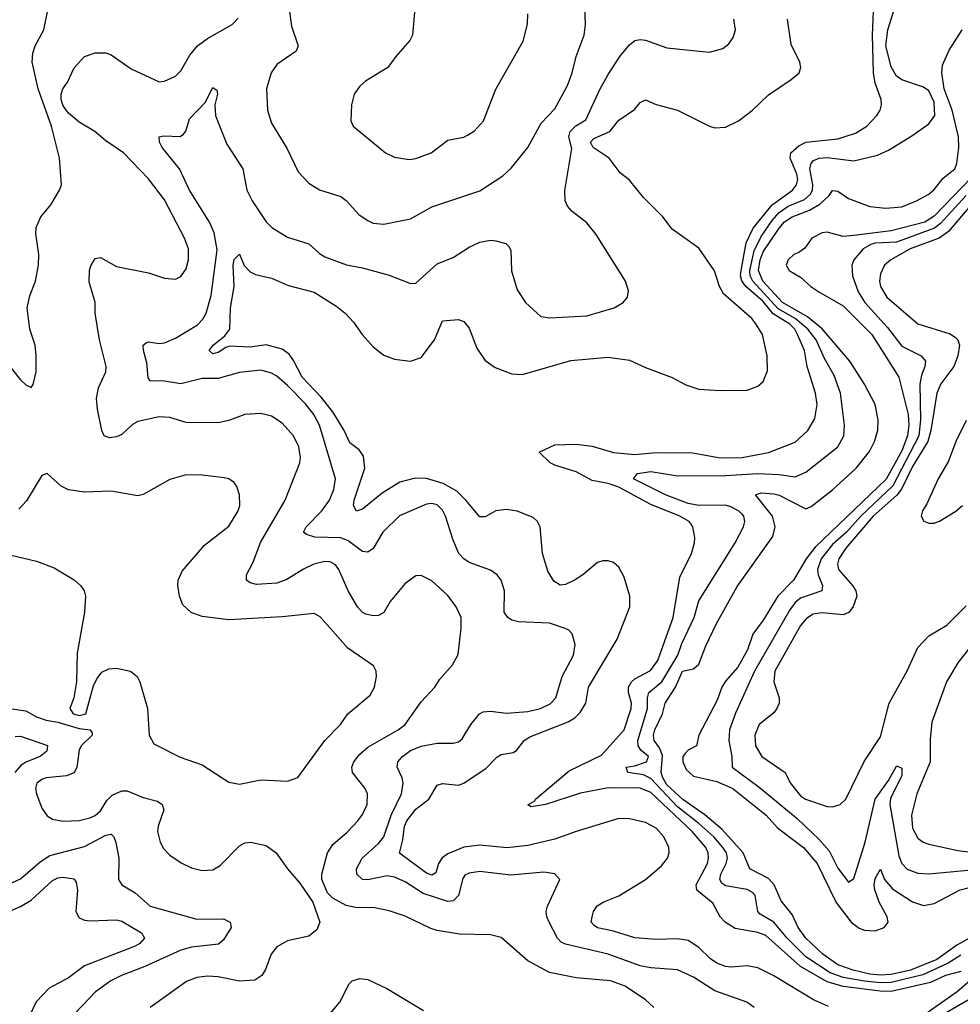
# Model space of a CAD drawing. Header units: inches. Extents: x 1305375 to 1407406, y 744550 to 841633.
# Tile 343 of 509: x 1384487 to 1388008, y 795023 to 798708. Entities that reach past the tile are written whole.
import ezdxf

# ---------------------------------------------------------------- set-up
doc = ezdxf.new("R2010")
doc.units = ezdxf.units.IN
doc.header["$MEASUREMENT"] = 0
doc.layers.add('B3789', color=7, linetype='Continuous')

msp = doc.modelspace()

# ---------------------------------------------------------------- linework, layer by layer
at = {"layer": 'B3789', "color": 5}
for points, elevation in [([(1385490, 798794.8), (1385504.3, 798684.3), (1385530.4, 798610), (1385522, 798590), (1385450, 798540.5), (1385428.7, 798510), (1385411.7, 798450), (1385415.3, 798370), (1385430, 798320.7), (1385487.9, 798227.9), (1385530, 798139.3), (1385570, 798096.5), (1385610, 798072), (1385690, 798047), (1385710, 798032), (1385757.8, 797977.8), (1385790, 797956.1), (1385810, 797946.9), (1385850, 797942.4), (1385950, 797962.4), (1386030, 798008.1), (1386210, 798068.2), (1386295.7, 798124.3), (1386326.8, 798153.2), (1386390, 798230.3), (1386439.4, 798320.6), (1386490, 798375.3), (1386537.8, 798462.2), (1386555.9, 798510), (1386569.9, 798570), (1386599.8, 798650), (1386605.7, 798690), (1386602.2, 798790)], 1060), ([(1388010, 795146), (1387953.5, 795130), (1387896.4, 795103.6), (1387749.9, 795070.1), (1387708.8, 795071.2), (1387570, 795089.4), (1387510, 795106.8), (1387410, 795164.2), (1387279.9, 795279.9), (1387250, 795291.9), (1387166.2, 795306.2), (1387128.2, 795330), (1387109.9, 795350), (1387081.6, 795401.6), (1387022.6, 795450), (1387020.1, 795470), (1387061.7, 795550), (1387066.2, 795570), (1387064.6, 795590), (1387056.1, 795610), (1387004.1, 795670), (1386850, 795814.9), (1386810, 795832.1), (1386690, 795833.2), (1386586.5, 795813.5), (1386455.8, 795770), (1386402.2, 795762.2), (1386390, 795769), (1386416.2, 795783.8), (1386418, 795790), (1386543.8, 795896.2), (1386664.9, 795955.1), (1386750, 796050.1), (1386776.9, 796130), (1386778.1, 796150), (1386766.7, 796190), (1386766.7, 796210), (1386777.8, 796230), (1386790, 796240.8), (1386848.4, 796271.6), (1386875.9, 796310), (1386933.8, 796470), (1386958.5, 796621.5), (1387001.6, 796710), (1387013.8, 796750), (1387015, 796770), (1387007.3, 796810), (1387000.3, 796820.3), (1386993.3, 796830), (1386958.5, 796850), (1386850, 796893.1), (1386730, 796958.1), (1386690, 796972.6), (1386630, 796983.1), (1386570, 797016.1), (1386490, 797041.2), (1386472.9, 797050), (1386432.3, 797090), (1386490, 797117.4), (1386570, 797119.7), (1386630, 797112.4), (1386710, 797088.2), (1386790, 797080.1), (1386870, 797088.5), (1387007.3, 797087.3), (1387110, 797068.5), (1387192.3, 797070), (1387290, 797088.7), (1387390, 797127.3), (1387437.5, 797170), (1387463.9, 797216.1), (1387472.4, 797267.6), (1387466.8, 797310), (1387435.2, 797410), (1387425.1, 797470), (1387399.3, 797530), (1387389.2, 797550), (1387370, 797568.7), (1387307.5, 797607.5), (1387270, 797653), (1387206, 797710), (1387190.6, 797730.6), (1387185.9, 797750), (1387188.2, 797770), (1387206.9, 797873.1), (1387232.4, 797927.6), (1387304.4, 798015.6), (1387379.9, 798070), (1387395.7, 798090), (1387400.1, 798110), (1387396.9, 798130), (1387371.1, 798190), (1387373.6, 798210), (1387403.6, 798236.4), (1387430.5, 798249.5), (1387550, 798262.1), (1387616.2, 798283.8), (1387658.3, 798310), (1387695.9, 798350), (1387708.2, 798370), (1387714, 798390), (1387712.3, 798410), (1387690.3, 798470.3), (1387683.3, 798510), (1387679.9, 798650), (1387684.1, 798770)], 980), ([(1388010, 795206.9), (1387963.2, 795176.8), (1387867.5, 795132.5), (1387750, 795104.2), (1387710, 795102.4), (1387650, 795108.8), (1387570, 795122.9), (1387521, 795141), (1387430, 795200.8), (1387360.6, 795270), (1387310.2, 795330.2), (1387259.6, 795359.6), (1387250.4, 795370.4), (1387239.9, 795430), (1387230, 795440.5), (1387210, 795452.6), (1387130, 795466.6), (1387115.8, 795475.8), (1387107.9, 795490), (1387112.1, 795510), (1387132.1, 795550), (1387137.2, 795570), (1387132.8, 795590), (1387119.9, 795610), (1387085.3, 795650), (1387030, 795699.7), (1386950, 795761.5), (1386850, 795868), (1386822.2, 795882.2), (1386764, 795890), (1386757.2, 795910), (1386790, 795915.1), (1386834, 795930), (1386841.2, 795950), (1386813.2, 795973.2), (1386803.1, 795990), (1386801.7, 796010), (1386837.2, 796130), (1386837.2, 796170), (1386842.5, 796190), (1386891.2, 796230), (1386951.6, 796330), (1386966.5, 796373.5), (1387012.4, 796470), (1387030, 796532.6), (1387165.2, 796750), (1387196.8, 796810), (1387202.1, 796830), (1387197.6, 796850), (1387190, 796859.1), (1387178.6, 796870), (1387150, 796884.8), (1387130, 796890.6), (1387030.1, 796889.9), (1386990, 796897.3), (1386905, 796930), (1386785.3, 796990), (1386799.5, 797010), (1386850, 797016.9), (1386942.3, 797002.3), (1387110, 797000.3), (1387250, 797009.1), (1387330, 797005.5), (1387390, 796997), (1387430, 797014.4), (1387549.8, 797110), (1387572.1, 797150), (1387575.4, 797190), (1387559.3, 797310), (1387536.3, 797376.3), (1387500.6, 797440.6), (1387469, 797510), (1387438.2, 797550), (1387390, 797590), (1387326.6, 797626.6), (1387231.2, 797730), (1387221.4, 797750), (1387220.6, 797770), (1387236.5, 797843.5), (1387263.2, 797896.8), (1387303.6, 797956.4), (1387330, 797986.5), (1387364.1, 798010), (1387424.8, 798035.2), (1387446.5, 798053.5), (1387455, 798070), (1387456.5, 798090), (1387444.8, 798150), (1387449.5, 798170.5), (1387459.3, 798180.7), (1387479.7, 798190), (1387510, 798192), (1387610, 798179.6), (1387698.6, 798201.4), (1387739.6, 798220.4), (1387827, 798273), (1387890, 798318.8), (1387912.7, 798350), (1387910, 798399.7), (1387890, 798442), (1387870, 798456), (1387790, 798483), (1387770, 798497.1), (1387750, 798531.6), (1387729.2, 798610), (1387736.7, 798670), (1387770, 798774.6)], 960), ([(1384450.6, 797410), (1384490, 797360.7), (1384510, 797341), (1384530, 797331.3), (1384537.5, 797342.5), (1384549.6, 797390), (1384549.6, 797450.4), (1384545.6, 797490), (1384525.4, 797550), (1384514.8, 797630), (1384525.7, 797674.3), (1384546.6, 797730), (1384558.3, 797790), (1384559.1, 797830), (1384547.6, 797907.6), (1384548.6, 797930), (1384566.3, 797970), (1384604.4, 798015.6), (1384636.4, 798070), (1384643.5, 798090), (1384636.4, 798190), (1384606.7, 798310), (1384556.9, 798450), (1384533.5, 798550), (1384536.6, 798583.4), (1384545, 798610), (1384577.8, 798670), (1384594.2, 798750)], 1080), ([(1385966.4, 798750), (1385957.6, 798650), (1385948.2, 798630), (1385894.8, 798570), (1385866, 798530), (1385781.8, 798478.2), (1385760.9, 798459.1), (1385739.5, 798430), (1385728.9, 798390), (1385727.4, 798330), (1385735.8, 798310), (1385856.3, 798210), (1385890, 798194), (1385945.2, 798185.2), (1385970, 798189.2), (1386027.3, 798210), (1386090, 798258), (1386150, 798269.2), (1386164, 798276), (1386190, 798292.9), (1386223.5, 798330), (1386270, 798448.2), (1386372.1, 798627.9), (1386388.3, 798691.7), (1386389.7, 798730)], 1080), ([(1386861.1, 795010), (1386830, 795039.8), (1386753.3, 795090), (1386699.3, 795110), (1386570, 795121.5), (1386470, 795141.4), (1386390, 795185.3), (1386290, 795273.1), (1386250, 795283.1), (1386134.3, 795285.7), (1386050, 795299.1), (1386026.4, 795306.4), (1385930, 795352.7), (1385870, 795373.1), (1385816.3, 795383.7), (1385745, 795385), (1385710, 795391.9), (1385659.8, 795419.8), (1385639.8, 795439.8), (1385618.9, 795490), (1385618.3, 795510), (1385640.2, 795590), (1385659.4, 795620.6), (1385712.8, 795667.2), (1385753.2, 795710), (1385770, 795732.9), (1385787.6, 795770), (1385789.1, 795810), (1385780.6, 795830), (1385733.6, 795890), (1385731.2, 795910), (1385737.6, 795930), (1385760.5, 795959.5), (1385790, 795984.7), (1385904.2, 796050), (1385929.8, 796070), (1385990, 796154.3), (1386041.6, 796210), (1386060.4, 796239.6), (1386107.2, 796292.8), (1386128.5, 796331.5), (1386140.3, 796430), (1386139.8, 796470), (1386121.6, 796510), (1386090, 796552.7), (1386030, 796607.9), (1385990, 796628.3), (1385970, 796626.6), (1385930, 796597.3), (1385874.8, 796530), (1385850, 796488.8), (1385830, 796478.2), (1385810, 796477), (1385782.6, 796482.6), (1385770, 796489.8), (1385751.9, 796510), (1385717.3, 796570), (1385681.5, 796650), (1385670, 796667.3), (1385650, 796679), (1385630, 796680.6), (1385588.7, 796670), (1385550, 796652), (1385487.7, 796612.3), (1385450, 796599.6), (1385373.6, 796593.6), (1385350, 796599.8), (1385335.8, 796610), (1385336.1, 796630), (1385361.9, 796678.1), (1385389.1, 796750.9), (1385481.6, 796910), (1385535.6, 797050), (1385538, 797070), (1385531.8, 797110), (1385512.3, 797150), (1385470, 797198.2), (1385430, 797224.8), (1385390, 797234.4), (1385330, 797230.7), (1385270, 797207.8), (1385230, 797199.3), (1385110, 797200.9), (1385050, 797218.8), (1385010, 797221.2), (1384930, 797204.4), (1384910, 797192.7), (1384870, 797155.9), (1384850, 797147.1), (1384823.6, 797143.6), (1384804.2, 797150), (1384795.3, 797170), (1384778.1, 797250), (1384775.4, 797290), (1384782.2, 797330), (1384809.8, 797390), (1384811.7, 797410), (1384786, 797510), (1384769.8, 797610), (1384769.8, 797650), (1384747.5, 797727.5), (1384748.4, 797770), (1384753.6, 797786.4), (1384770, 797814.9), (1384790, 797818), (1384850, 797784.6), (1384970, 797760.8), (1385030, 797740.8), (1385070, 797737.4), (1385090, 797747.2), (1385110, 797776.3), (1385119.8, 797810), (1385119.5, 797850), (1385104.7, 797890), (1385030, 798034.3), (1384970, 798112.6), (1384876.4, 798210), (1384810, 798254.7), (1384768.7, 798290), (1384710, 798325.2), (1384670, 798358), (1384650, 798386.5), (1384642.5, 798410), (1384642.5, 798430), (1384649.2, 798450), (1384665.9, 798474.1), (1384691.7, 798528.3), (1384729.9, 798570.1), (1384770, 798584.4), (1384810, 798584.4), (1384830, 798577.3), (1384904.2, 798524.2), (1385010, 798475.8), (1385030, 798477.7), (1385070, 798497.3), (1385090, 798517.4), (1385124.2, 798575.8), (1385153, 798610), (1385190, 798638.4), (1385282.9, 798690), (1385305.3, 798714.7)], 1060), ([(1387236.2, 795010), (1387209.5, 795030), (1387090, 795072.5), (1387010, 795123.8), (1386950, 795151.2), (1386850, 795158.7), (1386810, 795166.3), (1386690, 795210.4), (1386530, 795247.3), (1386514.9, 795254.9), (1386500.2, 795270), (1386469, 795330), (1386460.2, 795350), (1386458.2, 795370), (1386463.5, 795390), (1386509.4, 795489.4), (1386490.8, 795510.8), (1386450, 795517.8), (1386326.2, 795506.2), (1386210, 795519.1), (1386170, 795514), (1386154.2, 795505.8), (1386145.9, 795494.1), (1386129.5, 795430), (1386110.1, 795409.9), (1386090, 795407), (1385997.3, 795437.3), (1385930, 795480.5), (1385890, 795499.1), (1385863.1, 795503.1), (1385790, 795488.5), (1385770, 795489.9), (1385749.2, 795510), (1385748.7, 795530), (1385769.2, 795570), (1385830, 795624.7), (1385850.2, 795649.8), (1385877.4, 795730), (1385916.9, 795810), (1385923.2, 795850), (1385918.8, 795870), (1385899.8, 795910), (1385902.8, 795930), (1385920.7, 795950), (1385950, 795972.7), (1385990, 795988.3), (1386050, 795999.6), (1386110, 795999.7), (1386130, 796004.9), (1386143.2, 796016.8), (1386176.4, 796070), (1386208.5, 796110), (1386222.4, 796117.6), (1386250, 796119.3), (1386310, 796112.1), (1386390, 796119.1), (1386437.4, 796130), (1386472.9, 796147.1), (1386493.7, 796170), (1386517.9, 796250), (1386560.3, 796330), (1386566.4, 796370), (1386555.8, 796410), (1386543.5, 796423.5), (1386529.8, 796429.8), (1386470, 796449.1), (1386354.1, 796454.1), (1386330, 796460.3), (1386314.3, 796470), (1386301.4, 796490), (1386302.7, 796570), (1386289.7, 796610), (1386275.1, 796630), (1386250, 796648.2), (1386170, 796676.8), (1386150, 796689.8), (1386130.8, 796710), (1386110, 796759.6), (1386081.4, 796850), (1386070, 796872.7), (1386050, 796891.9), (1386030, 796897.2), (1386010, 796895), (1385909.1, 796850.9), (1385847.3, 796790), (1385810, 796728.4), (1385790, 796714.6), (1385770, 796718), (1385717.1, 796757.1), (1385690, 796768.7), (1385591.8, 796771.8), (1385561, 796781), (1385549.7, 796790), (1385559.8, 796810), (1385618.5, 796870), (1385647.4, 796910), (1385663.8, 796950), (1385669.2, 796990), (1385609.9, 797190), (1385588.9, 797230), (1385557.2, 797270), (1385490, 797339.6), (1385450, 797374.3), (1385430, 797385.6), (1385390, 797395.9), (1385310, 797388.3), (1385230, 797365.5), (1385170, 797364.9), (1385090, 797345.4), (1385030, 797355.5), (1384975.9, 797355.9), (1384967.9, 797367.9), (1384963.6, 797423.6), (1384950.8, 797470), (1384949.8, 797490.2), (1384960.9, 797499.1), (1384970, 797502), (1385010, 797496), (1385030, 797499.3), (1385070, 797516.8), (1385153.5, 797566.5), (1385173.1, 797586.9), (1385184.9, 797610), (1385203.7, 797676.3), (1385226.8, 797846.8), (1385215.3, 797910), (1385197.4, 797950), (1385122.6, 798070), (1385086, 798150), (1385021, 798230), (1385011.1, 798250), (1385009.6, 798270), (1385026.5, 798273.5), (1385088.6, 798271.4), (1385100.1, 798279.9), (1385108.8, 798291.2), (1385122.6, 798337.4), (1385181.2, 798398.8), (1385210, 798454), (1385224.9, 798444.9), (1385228, 798430), (1385217.4, 798390), (1385220.9, 798350), (1385227.6, 798330), (1385262.3, 798242.3), (1385323, 798150), (1385338, 798070), (1385357.7, 798030), (1385410, 797951.7), (1385431.8, 797930), (1385490, 797894.7), (1385569.3, 797869.3), (1385610, 797832.7), (1385630, 797821.2), (1385710.1, 797790.1), (1385770, 797779.4), (1385870, 797752.2), (1385950, 797721.3), (1385970, 797722.4), (1386050, 797794.3), (1386110, 797817.6), (1386170, 797857.1), (1386210, 797876), (1386250, 797882.6), (1386270, 797880.2), (1386307.3, 797870), (1386319, 797859), (1386325.4, 797845.4), (1386328.5, 797768.5), (1386350, 797697.3), (1386380.4, 797650), (1386437.7, 797597.7), (1386471.7, 797591.7), (1386610, 797599.3), (1386712.7, 797630), (1386746, 797650), (1386762.7, 797670), (1386766.6, 797693.4), (1386755.1, 797730), (1386644.8, 797904.8), (1386610, 797947.8), (1386555.1, 797990), (1386538, 798010), (1386529.8, 798029.8), (1386528.6, 798068.6), (1386554, 798226), (1386543.5, 798270), (1386547.9, 798290), (1386569.1, 798310.9), (1386606.9, 798333.1), (1386660.2, 798450), (1386690, 798503.1), (1386733.3, 798570), (1386770, 798613.7), (1386790, 798630.3), (1386810, 798634.7), (1386830, 798632.2), (1386910, 798603.2), (1387070, 798586.5), (1387119.8, 798600.2), (1387141.8, 798618.2), (1387158, 798642), (1387167.1, 798670), (1387161, 798710)], 1040), ([(1387514.6, 795014.5), (1387458.9, 795038.9), (1387310, 795128.6), (1387250, 795159.2), (1387210, 795166.8), (1387150, 795161.1), (1387130, 795163.7), (1387096.6, 795176.6), (1387072.9, 795192.9), (1387030, 795235.2), (1386990, 795260.9), (1386950, 795268), (1386870, 795264.6), (1386790, 795271.7), (1386710, 795296.4), (1386650, 795308.7), (1386637.3, 795317.3), (1386627.1, 795330), (1386629.8, 795349.8), (1386635.7, 795370), (1386649, 795391), (1386673.9, 795406.1), (1386730, 795428.9), (1386829.8, 795490), (1386890, 795541), (1386912.2, 795570), (1386918.5, 795590), (1386917.5, 795610), (1386898.3, 795650), (1386870, 795681.5), (1386830, 795703.7), (1386770, 795717.2), (1386730, 795717.9), (1386570, 795669.5), (1386490, 795640.3), (1386390, 795617.5), (1386311.7, 795608.3), (1386210, 795618.8), (1386150, 795610.6), (1386090, 795586.1), (1386068.9, 795571.1), (1386054.5, 795550), (1386044.9, 795515.1), (1386030, 795506.4), (1386010, 795513.6), (1385908.6, 795588.6), (1385921.7, 795638.3), (1385927.9, 795690), (1385936.4, 795710), (1385970, 795753.1), (1386018.4, 795790), (1386050, 795843.2), (1386070, 795848.6), (1386130, 795843.3), (1386150, 795850.1), (1386233, 795907), (1386272.9, 795947.1), (1386290, 795957.2), (1386334.2, 795965.8), (1386347.5, 795972.5), (1386376.4, 796010), (1386396.4, 796023.6), (1386540.2, 796079.8), (1386564.9, 796095.1), (1386585.2, 796114.8), (1386606.5, 796150), (1386616.2, 796210), (1386723.9, 796390), (1386771.7, 796510), (1386771.2, 796550), (1386750, 796622), (1386730, 796658.4), (1386710, 796676.2), (1386690, 796682.9), (1386670, 796682.9), (1386650, 796676.2), (1386595.8, 796630), (1386564.4, 796610), (1386530, 796593.5), (1386510, 796591.2), (1386486.4, 796606.4), (1386464.2, 796644.2), (1386445, 796710), (1386435.3, 796810), (1386425.1, 796830), (1386410, 796845.1), (1386350, 796869), (1386310, 796874.9), (1386270, 796869.8), (1386230, 796847.6), (1386210, 796847.2), (1386157.9, 796910), (1386123.4, 796943.4), (1386072, 796972), (1386010, 796990.9), (1385968.1, 796991.9), (1385910, 796977.6), (1385844, 796936), (1385770, 796875.5), (1385748, 796868), (1385737.3, 796890), (1385739.9, 796910), (1385779.5, 797030), (1385774.9, 797074.9), (1385758.6, 797098.6), (1385723.8, 797123.8), (1385702.4, 797170), (1385660.1, 797240.1), (1385615.7, 797295.7), (1385544.5, 797370), (1385512.8, 797432.8), (1385496.1, 797456.1), (1385470, 797474.6), (1385410, 797491.4), (1385350, 797482.7), (1385274.2, 797485.8), (1385258.7, 797481.3), (1385230, 797463), (1385210, 797457.8), (1385196.4, 797470), (1385212, 797490), (1385254.9, 797525.1), (1385273.8, 797550), (1385276.2, 797630), (1385289.9, 797710), (1385286.9, 797790), (1385290, 797810.4), (1385310, 797830.3), (1385327.7, 797787.7), (1385350, 797764.9), (1385370, 797754), (1385430, 797741.3), (1385493.9, 797713.9), (1385590, 797688.4), (1385674.5, 797634.5), (1385705.2, 797610), (1385736.6, 797576.6), (1385769.2, 797530), (1385810, 797483.5), (1385850, 797452.6), (1385890, 797437.2), (1385950, 797430.1), (1385990, 797444), (1386039.9, 797510), (1386070, 797581.6), (1386130, 797586), (1386150, 797578), (1386170, 797553.4), (1386198.3, 797478.3), (1386230, 797432), (1386267, 797407), (1386330, 797382.4), (1386370, 797380.4), (1386550, 797432.6), (1386690, 797445.5), (1386770, 797433.6), (1386830, 797406), (1386930, 797368.9), (1386981, 797341), (1387030, 797325.8), (1387110, 797320.2), (1387210, 797321.8), (1387250, 797336.5), (1387270, 797354), (1387286.5, 797393.5), (1387285.8, 797450), (1387267.9, 797530), (1387243.4, 797570), (1387227.8, 797590), (1387122.5, 797682.5), (1387106.7, 797710), (1387088.7, 797768.7), (1387030, 797853.3), (1386930, 797924.2), (1386895.1, 797970), (1386822.4, 798042.4), (1386770, 798107.9), (1386735.7, 798135.7), (1386694.5, 798190), (1386634.3, 798230), (1386624.4, 798250), (1386636.9, 798263.1), (1386696.3, 798290), (1386730, 798331.8), (1386788.3, 798371.7), (1386810, 798398.3), (1386830, 798408), (1386870, 798391.1), (1386949.3, 798369.3), (1387070, 798309.2), (1387090, 798304.1), (1387130, 798306), (1387178.3, 798330), (1387231.1, 798370), (1387290, 798427.7), (1387375.8, 798484.2), (1387405.1, 798510), (1387411.5, 798530), (1387407.1, 798550), (1387375.4, 798615.4), (1387362, 798710)], 1020), ([(1388070, 795285.1), (1387995.8, 795244.2), (1387920.2, 795190), (1387822.5, 795150), (1387750, 795134.2), (1387708.5, 795131.5), (1387670, 795135.4), (1387606.8, 795150), (1387550, 795170.6), (1387493.4, 795210), (1387430, 795270.5), (1387401.1, 795310), (1387379, 795359), (1387338.4, 795410), (1387312.1, 795470), (1387290, 795493.2), (1387220.6, 795530), (1387195.5, 795590), (1387117.5, 795677.5), (1387052.4, 795732.4), (1386970, 795789.3), (1386910, 795844.5), (1386894.3, 795870), (1386889, 795890), (1386894, 795954), (1386882.2, 795982.2), (1386862.8, 796010), (1386860.5, 796030), (1386864.9, 796050), (1386893.3, 796110), (1386904.1, 796150), (1386942.5, 796210), (1386969, 796270), (1387010, 796278.3), (1387030, 796295.6), (1387055.9, 796364.1), (1387094.7, 796445.3), (1387173.5, 796586.5), (1387306.8, 796773.2), (1387315.2, 796810), (1387305, 796850), (1387242, 796930), (1387263.1, 796936.9), (1387310, 796934.1), (1387330, 796929.1), (1387430, 796876.9), (1387450, 796886.4), (1387530, 796948.8), (1387618.5, 797030), (1387667.9, 797092.1), (1387687.4, 797130), (1387699.7, 797170), (1387701.4, 797210), (1387690, 797267.3), (1387650, 797344.5), (1387594.3, 797430), (1387491.7, 797551.7), (1387435.8, 797595.8), (1387343, 797650), (1387269.4, 797730), (1387252.7, 797770), (1387259.6, 797810), (1387270, 797839.1), (1387330, 797928.4), (1387350, 797951.2), (1387378.4, 797970), (1387444.3, 797995.7), (1387482.2, 798017.8), (1387518.1, 798050), (1387530, 798069.2), (1387550, 798067), (1387590, 798038.5), (1387670, 798009.7), (1387730, 798003.3), (1387790, 798007.5), (1387844.4, 798030), (1387890, 798055.8), (1387910, 798073.2), (1387944.5, 798115.5), (1387987.5, 798150), (1387994.9, 798170), (1388002.7, 798230), (1388001.3, 798270), (1387977.5, 798370), (1387948.2, 798450), (1387938.8, 798510), (1387942.3, 798537.7), (1387966.2, 798593.8), (1388015.6, 798670)], 940), ([(1388050, 798118), (1387910, 797973.2), (1387875.1, 797950), (1387750, 797918.2), (1387610, 797900.4), (1387570, 797896.9), (1387510, 797912.8), (1387490.8, 797910), (1387452, 797890), (1387426.8, 797853.2), (1387403.4, 797836.6), (1387384.9, 797830), (1387363.6, 797810), (1387356.5, 797790), (1387367.4, 797770), (1387410, 797744.7), (1387448.3, 797710), (1387478.5, 797690), (1387570, 797637.8), (1387677.6, 797530), (1387778.8, 797370), (1387813.6, 797230), (1387815.8, 797190), (1387811.3, 797150), (1387790, 797094.2), (1387731.2, 796988.8), (1387465.7, 796734.3), (1387431.2, 796690), (1387383.7, 796610), (1387325.6, 796550), (1387270, 796460.4), (1387231.5, 796408.5), (1387211.8, 796350), (1387175.7, 796284.3), (1387130, 796232.4), (1387116.2, 796210), (1387098.7, 796161.2), (1387029.5, 796030), (1387021.3, 795990), (1386990, 795973.7), (1386978.1, 795961.9), (1386970.1, 795950), (1386969.2, 795930), (1386982, 795902), (1387010, 795877.1), (1387097, 795857), (1387156.6, 795830), (1387281.3, 795730), (1387323.5, 795683.5), (1387421.5, 795610), (1387472, 795550), (1387543.4, 795403.4), (1387599.7, 795330), (1387630, 795307.7), (1387650, 795300.7), (1387690, 795298.2), (1387723.5, 795310), (1387738, 795330), (1387735.1, 795350), (1387705.2, 795405.2), (1387688.3, 795451.6), (1387685.9, 795470), (1387690, 795494), (1387710, 795528.4), (1387724.8, 795490), (1387754.9, 795454.9), (1387830, 795405.7), (1387870, 795391.9), (1387910, 795400.4), (1388008.4, 795451.6), (1388110, 795476.8)], 940), ([(1388029.7, 798050.3), (1387934.5, 797945.5), (1387911.8, 797928.2), (1387770, 797875.6), (1387690, 797872.3), (1387673.1, 797866.9), (1387645.2, 797850), (1387609.5, 797810), (1387602, 797790), (1387604.6, 797750), (1387626.6, 797690), (1387651.3, 797650), (1387736.3, 797556.3), (1387790, 797486.5), (1387861.8, 797450), (1387877.8, 797430), (1387876, 797410), (1387862.9, 797377.1), (1387856.3, 797343.7), (1387859.5, 797210), (1387853.6, 797150), (1387756, 796964), (1387636, 796850), (1387582.4, 796790), (1387530, 796743.2), (1387487, 796690), (1387473.2, 796650), (1387476.2, 796630), (1387492.7, 796590), (1387490.1, 796570), (1387410, 796542.8), (1387390, 796526.4), (1387370, 796499.4), (1387238.2, 796270), (1387167, 796113), (1387143.8, 796050), (1387141.9, 796010), (1387153, 795950), (1387154.7, 795910), (1387255.1, 795835.1), (1387398.1, 795718.1), (1387479.8, 795639.8), (1387517.1, 795597.1), (1387550, 795532.2), (1387590, 795479.6), (1387610, 795493), (1387652, 795630), (1387689.1, 795790.9), (1387739.9, 795860.1), (1387770, 795914.4), (1387773.7, 795913.7), (1387790, 795906), (1387790, 795879.3), (1387747.6, 795792.4), (1387745, 795770), (1387778.5, 795578.5), (1387790, 795549.4), (1387810, 795528.9), (1387850, 795513.8), (1387890, 795511.3), (1388130, 795534)], 960), ([(1388061.2, 798030), (1387964.7, 797915.3), (1387929.2, 797890.8), (1387821.2, 797850), (1387747.8, 797810), (1387724.7, 797790), (1387710, 797757), (1387706.4, 797730), (1387710.1, 797710), (1387733.2, 797670), (1387849.6, 797569.6), (1387970, 797532.2), (1387990, 797519.3), (1387999.7, 797510), (1388005.9, 797490), (1387998.8, 797450), (1387984.7, 797410), (1387935.3, 797344.7), (1387919.9, 797310), (1387898.1, 797170), (1387887.4, 797130), (1387830, 797035.5), (1387788.8, 796951.2), (1387771, 796929), (1387682.1, 796850), (1387579.5, 796730), (1387553.2, 796690), (1387548.3, 796670), (1387552.5, 796650), (1387605.3, 796590), (1387617.6, 796570), (1387620.5, 796550), (1387607.7, 796512.3), (1387590.5, 796489.5), (1387570, 796481.1), (1387490, 796487.6), (1387457.3, 796482.7), (1387432.9, 796467.1), (1387410, 796440.6), (1387314, 796270), (1387310.1, 796230.1), (1387330.1, 796170), (1387330.1, 796150), (1387322.2, 796130), (1387310, 796114), (1387256, 796070), (1387239.2, 796030), (1387241.8, 795990), (1387265.1, 795950), (1387353.1, 795890), (1387371.3, 795851.3), (1387410, 795803.2), (1387428.7, 795790), (1387510, 795763.2), (1387530, 795761.6), (1387558.7, 795770), (1387579.8, 795790), (1387648.3, 795931.7), (1387710, 796024.4), (1387742.5, 796150), (1387809, 796271), (1387850, 796357.7), (1387890, 796401.5), (1387957.8, 796442.2), (1388030, 796514.6)], 980), ([(1388030, 797207.7), (1387992.1, 797130), (1387963.9, 797056.1), (1387925.6, 796990), (1387883.7, 796896.3), (1387867.1, 796870), (1387862, 796850), (1387871.4, 796831.4), (1387890, 796823.6), (1387910, 796824), (1387930, 796831.1), (1387991.6, 796868.4), (1388017.1, 796890)], 1020), ([(1384450, 796704.9), (1384550, 796681.6), (1384616.5, 796656.5), (1384691.1, 796611.1), (1384715.3, 796590), (1384728.5, 796570), (1384733.4, 796550), (1384730.3, 796490.3), (1384703, 796337), (1384699.6, 796230), (1384690.2, 796170), (1384674.7, 796130), (1384687.8, 796110), (1384710, 796104.3), (1384734.6, 796110), (1384764.2, 796215.8), (1384777.2, 796242.8), (1384794.5, 796265.5), (1384821.6, 796278.4), (1384850, 796280.4), (1384902.6, 796270), (1384926.7, 796250), (1384937.1, 796230), (1384966.4, 796130), (1384972.4, 796030), (1384990, 795997.3), (1385087.8, 795947.8), (1385170, 795918.5), (1385270, 795853.7), (1385310, 795847), (1385390, 795862.7), (1385490, 795858.4), (1385528.2, 795871.8), (1385629.7, 796010), (1385688.3, 796070), (1385715.6, 796110), (1385799.6, 796180.4), (1385815.5, 796210), (1385822.4, 796250), (1385821.5, 796270), (1385811.2, 796290), (1385716, 796356), (1385612.5, 796472.5), (1385590, 796485.6), (1385470, 796473.3), (1385270, 796462.3), (1385170, 796473.8), (1385129.8, 796489.8), (1385098.3, 796518.3), (1385085, 796550), (1385078.9, 796590), (1385081.2, 796610), (1385095.4, 796644.6), (1385178.7, 796741.3), (1385270, 796812.9), (1385305.8, 796870), (1385311.6, 796890), (1385309.8, 796929.8), (1385300.7, 796960.7), (1385290, 796976.2), (1385270, 796989.6), (1385253.3, 796993.3), (1385170, 797003.9), (1385110, 797004.4), (1385050, 796986.9), (1384950, 796931.1), (1384930, 796926.2), (1384830, 796943.1), (1384730, 796939.8), (1384670, 796948.4), (1384642.2, 796962.2), (1384590, 797009), (1384570, 797002), (1384513.1, 796906.9), (1384484.2, 796875.8)], 1080), ([(1388053.3, 796370), (1387998.7, 796301.3), (1387956.6, 796230), (1387901.5, 796078.5), (1387895.5, 796015.5), (1387895.8, 795930), (1387846, 795810), (1387826.2, 795730), (1387830, 795682.4), (1387850, 795645), (1387869.6, 795629.6), (1387890, 795622), (1387998.9, 795598.9), (1388050, 795592.6)], 980), ([(1384450.2, 796130.2), (1384510, 796120.6), (1384550, 796099), (1384586.5, 796086.5), (1384630, 796078.5), (1384710, 796054.5), (1384750.8, 796050), (1384758.2, 796038.2), (1384758.6, 796030), (1384717.8, 795990), (1384710, 795974.3), (1384701.7, 795910), (1384690.7, 795889.3), (1384662.7, 795877.3), (1384586.7, 795870), (1384570, 795863.9), (1384551.9, 795850), (1384547, 795830), (1384550.1, 795810), (1384570, 795757.4), (1384590, 795728), (1384610, 795715.4), (1384648.3, 795708.3), (1384710, 795710.8), (1384750, 795720.1), (1384770, 795728.9), (1384790, 795747.1), (1384814.2, 795785.8), (1384834, 795806), (1384870, 795822), (1384890, 795821.6), (1384950, 795796.8), (1385003.1, 795783.1), (1385020.2, 795770), (1385026.7, 795750), (1385006.2, 795690), (1385003.6, 795670), (1385013.6, 795630), (1385026.2, 795606.2), (1385050, 795580.9), (1385091.8, 795551.8), (1385130, 795533.8), (1385170, 795523.9), (1385210, 795525.4), (1385237.3, 795542.7), (1385310, 795615.5), (1385330, 795627.2), (1385350.9, 795629.1), (1385410, 795616.5), (1385447.7, 795590), (1385489.4, 795529.4), (1385535.8, 795475.8), (1385584.6, 795404.6), (1385610.3, 795330), (1385599.1, 795300.9), (1385570, 795278.2), (1385490, 795260.7), (1385450, 795237.3), (1385429.1, 795210), (1385407.1, 795152.9), (1385393.4, 795130), (1385367.4, 795112.6), (1385310, 795109.1), (1385230, 795125.2), (1385190, 795127.9), (1385150, 795123.2), (1385112.4, 795107.6), (1384975.8, 795010)], 1060), ([(1384470, 796024.5), (1384490, 796026.7), (1384591.4, 795991.4), (1384589.2, 795970), (1384564.5, 795950), (1384510, 795928.4), (1384490, 795915.9), (1384469.3, 795890)], 1040), ([(1384430, 795465.3), (1384490, 795492.5), (1384564, 795556), (1384600.6, 795579.4), (1384730, 795613.3), (1384810, 795655.3), (1384830, 795659.7), (1384840.2, 795650), (1384847.7, 795627.7), (1384858.5, 795570), (1384857.7, 795490), (1384869.4, 795469.4), (1384919.6, 795439.6), (1384975.8, 795390), (1385150, 795341.7), (1385250, 795343.1), (1385274.9, 795330), (1385279.5, 795310), (1385250, 795263.6), (1385232.2, 795247.8), (1385130, 795236.6), (1385090, 795225.4), (1384956.1, 795163.9), (1384867.9, 795130), (1384829.1, 795110), (1384770.6, 795069.4), (1384670, 794962.7)], 1040), ([(1384450, 795371.3), (1384490, 795388.1), (1384530, 795412.2), (1384610, 795486.6), (1384630, 795496.2), (1384650, 795498.5), (1384690, 795492.2), (1384699.4, 795479.4), (1384703.5, 795450), (1384698, 795370), (1384710, 795346), (1384730, 795337.5), (1384750, 795335.3), (1384850, 795338.8), (1384870, 795333.6), (1384943.5, 795290), (1384954.7, 795270), (1384937.7, 795250), (1384919.5, 795240.5), (1384730, 795166.6), (1384670, 795121.7), (1384597.6, 795082.4), (1384548.7, 795031.3), (1384500.1, 794930)], 1020), ([(1385650.5, 794989.5), (1385686, 795030), (1385721.2, 795098.8), (1385732.3, 795110), (1385760.9, 795119.1), (1385790, 795114.9), (1385862.3, 795082.3), (1385999.1, 794999.1)], 1060), ([(1387804.8, 794935.2), (1387997.2, 795070), (1388042.6, 795110)], 980), ([(1387890, 794954.8), (1388050, 795046.6)], 960)]:
    msp.add_lwpolyline(points, dxfattribs=dict(at, elevation=elevation))

doc.saveas('drawing.dxf')
